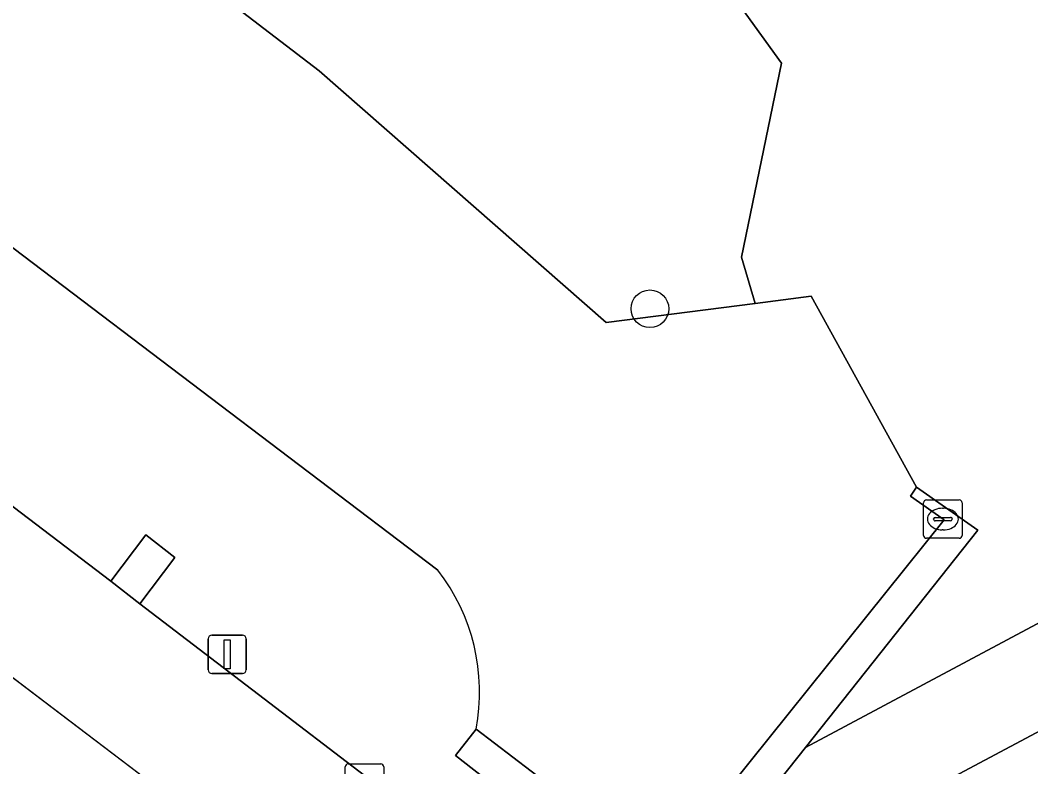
# Model space of a CAD drawing. Extents: x 158352 to 159489, y 383828 to 384603.
# Drawn here: x 158867.71 to 158893.95, y 383851.44 to 383870.84 of the extents above; entities that cross this region are included whole.
import ezdxf

# ---------------------------------------------------------------- set-up
doc = ezdxf.new("R2010")
doc.units = 0
for name, color, linetype in [('IMGEO_Berm_groen', 7, 'Continuous'), ('IMGEO_Boom', 7, 'Continuous'), ('IMGEO_Fietspad_gesloten', 7, 'Continuous'), ('IMGEO_Kolk', 7, 'Continuous'), ('IMGEO_Lichtmast', 7, 'Continuous'), ('IMGEO_Muur', 7, 'Continuous'), ('IMGEO_Rijbaan_lokaal_open', 7, 'Continuous'), ('IMGEO_Rijbaan_regionaal_gesloten', 7, 'Continuous'), ('IMGEO_Voetpad_open', 7, 'Continuous')]:
    doc.layers.add(name, color=color, linetype=linetype)

msp = doc.modelspace()

# ---------------------------------------------------------------- linework, layer by layer
at = {"layer": 'IMGEO_Berm_groen'}
for points in [[(158659.949, 384021.569), (158658.997, 384020.06), (158719.87, 383977.549), (158722.355, 383976.815), (158737.116, 383966.874), (158761.637, 383950.03), (158810.032, 383915.926), (158827.198, 383905.391), (158846.564, 383892.216), (158863.926, 383878.374), (158875.474, 383869.523), (158882.921, 383862.988), (158886.793, 383863.483), (158886.442, 383864.681), (158887.482, 383869.723), (158884.881, 383873.33), (158882.767, 383874.369), (158883.199, 383875.722), (158882.014, 383876.131)], [(158761.637, 383950.03), (158737.116, 383966.874), (158722.355, 383976.815), (158719.87, 383977.549), (158730.549, 383969.3), (158735.999, 383965.349), (158792.144, 383922.13), (158878.555, 383856.55)], [(158878.555, 383856.55), (158792.144, 383922.13), (158735.999, 383965.349)], [(158879.548, 383852.422), (158882.404, 383850.241), (158883.133, 383849.685), (158883.548, 383849.368), (158885.646, 383850.307), (158891.701, 383857.858), (158890.829, 383858.479), (158890.986, 383858.707), (158888.248, 383863.669), (158886.793, 383863.483), (158882.921, 383862.988), (158875.474, 383869.523), (158863.926, 383878.374), (158846.564, 383892.216), (158827.198, 383905.391), (158810.032, 383915.926), (158761.637, 383950.03)], [(158838.92, 383879.981), (158854.116, 383868.421), (158855.024, 383869.625), (158855.78, 383869.034), (158854.87, 383867.826), (158870.058, 383856.269), (158870.966, 383857.473), (158871.722, 383856.882), (158870.812, 383855.674), (158879.879, 383848.751), (158879.982, 383848.672), (158881.596, 383849.718), (158879.012, 383851.735), (158879.548, 383852.422)], [(158883.34, 383875.673), (158883.199, 383875.722), (158882.767, 383874.369), (158884.881, 383873.33), (158887.482, 383869.723), (158886.442, 383864.681), (158886.793, 383863.483), (158888.248, 383863.669), (158890.986, 383858.707), (158892.577, 383857.59), (158888.098, 383851.946), (158911.983, 383864.702)]]:
    msp.add_lwpolyline(points, dxfattribs=at)
msp.add_arc((158874.458, 383853.381), 5.18, 349.3301, 37.7212, dxfattribs=at)
msp.add_arc((158874.458, 383853.381), 5.18, 349.3301, 37.7212, dxfattribs=at)
at = {"layer": 'IMGEO_Boom'}
msp.add_circle((158884.061, 383863.344), 0.489, dxfattribs=at)
at = {"layer": 'IMGEO_Fietspad_gesloten'}
msp.add_lwpolyline([(158928.847, 383870.049), (158920.435, 383866.116), (158916.837, 383864.363), (158913.261, 383862.538), (158888.496, 383849.349), (158887.175, 383848.641), (158885.524, 383847.859), (158884.828, 383847.535), (158882.745, 383846.561), (158879.36, 383844.978), (158875.589, 383843.214), (158874.956, 383842.918), (158873.317, 383842.151), (158872.995, 383842), (158871.026, 383841.079), (158873.273, 383839.365)], dxfattribs=at)
at = {"layer": 'IMGEO_Kolk'}
for p, q in [((158891.244, 383858.38), (158892.096, 383858.38)), ((158891.169, 383857.454), (158891.169, 383858.306)), ((158891.657, 383858.16), (158891.682, 383858.16)), ((158892.17, 383858.306), (158892.17, 383857.454)), ((158891.428, 383857.874), (158891.428, 383857.886)), ((158891.866, 383857.837), (158891.468, 383857.837)), ((158891.471, 383857.923), (158891.869, 383857.923)), ((158891.912, 383857.886), (158891.912, 383857.874)), ((158891.68, 383857.6), (158891.655, 383857.6)), ((158892.096, 383857.38), (158891.244, 383857.38)), ((158876.221, 383851.517), (158877.073, 383851.517)), ((158876.146, 383850.591), (158876.146, 383851.443)), ((158877.147, 383851.443), (158877.147, 383850.591))]:
    msp.add_line(p, q, dxfattribs=at)
for points in [[(158891.244, 383858.38), (158892.096, 383858.38)], [(158891.169, 383857.454), (158891.169, 383858.306)], [(158892.17, 383858.306), (158892.17, 383857.454)], [(158892.096, 383857.38), (158891.244, 383857.38)], [(158876.221, 383851.517), (158877.073, 383851.517)], [(158876.146, 383850.591), (158876.146, 383851.443)], [(158877.147, 383851.443), (158877.147, 383850.591)]]:
    msp.add_lwpolyline(points, dxfattribs=at)
for centre, radius, start, end in [((158891.246, 383858.304), 0.0765, 91.552, 178.448), ((158891.246, 383858.304), 0.0765, 91.552, 178.448), ((158892.094, 383858.304), 0.0765, 1.552, 88.448), ((158892.094, 383858.304), 0.0765, 1.552, 88.448), ((158891.468, 383857.883), 0.0403, 85.8775, 175.7526), ((158891.465, 383857.873), 0.0366, 178.938, 274.7102), ((158891.869, 383857.88), 0.043, 264.8664, 352.4533), ((158891.873, 383857.885), 0.0386, 1.7309, 96.639), ((158891.246, 383857.456), 0.0765, 181.552, 268.448), ((158891.246, 383857.456), 0.0765, 181.552, 268.448), ((158892.094, 383857.456), 0.0765, 271.552, 358.448), ((158892.094, 383857.456), 0.0765, 271.552, 358.448), ((158876.223, 383851.441), 0.0765, 91.552, 178.448), ((158876.223, 383851.441), 0.0765, 91.552, 178.448), ((158877.071, 383851.441), 0.0765, 1.552, 88.448), ((158877.071, 383851.441), 0.0765, 1.552, 88.448)]:
    msp.add_arc(centre, radius, start, end, dxfattribs=at)
for centre, major_axis, ratio, start_param, end_param in [((158891.656, 383857.88), (-0.387, 0.002), 0.722429, 4.712389, 7.853982), ((158891.681, 383857.88), (-0.39, 0.002), 0.717154, 1.570796, 4.712389)]:
    msp.add_ellipse(centre, major_axis=major_axis, ratio=ratio, start_param=start_param, end_param=end_param, dxfattribs=at)
at = {"layer": 'IMGEO_Lichtmast'}
for p, q in [((158872.587, 383853.966), (158872.587, 383854.766)), ((158872.587, 383854.766), (158872.587, 383853.966)), ((158872.687, 383854.866), (158873.477, 383854.866)), ((158873.477, 383854.866), (158872.687, 383854.866)), ((158873.577, 383854.766), (158873.577, 383853.966)), ((158873.577, 383853.966), (158873.577, 383854.766)), ((158873.477, 383853.866), (158872.687, 383853.866)), ((158872.687, 383853.866), (158873.477, 383853.866))]:
    msp.add_line(p, q, dxfattribs=at)
msp.add_lwpolyline([(158873.007, 383854.741), (158873.157, 383854.741), (158873.157, 383853.991), (158873.007, 383853.991), (158873.007, 383854.741)], dxfattribs=at)
for centre, start, end in [((158872.687, 383854.766), 90, 180), ((158872.687, 383854.766), 90, 180), ((158873.477, 383854.766), 0, 90), ((158873.477, 383854.766), 360, 90), ((158872.687, 383853.966), 180, 270), ((158872.687, 383853.966), 180, 270), ((158873.477, 383853.966), 270, 0), ((158873.477, 383853.966), 270, 0)]:
    msp.add_arc(centre, 0.1, start, end, dxfattribs=at)
at = {"layer": 'IMGEO_Muur'}
for points in [[(158869.948, 383841.901), (158871.922, 383842.821), (158874.523, 383844.032), (158881.685, 383847.37), (158884.467, 383848.666), (158886.099, 383849.427), (158888.098, 383851.946), (158892.577, 383857.59), (158890.986, 383858.707), (158890.829, 383858.479), (158891.701, 383857.858), (158885.646, 383850.307), (158883.548, 383849.368), (158883.133, 383849.685), (158882.404, 383850.241), (158881.596, 383849.718), (158879.982, 383848.672), (158879.879, 383848.751), (158876.311, 383847.075), (158872.742, 383845.398), (158870.149, 383844.179), (158868.176, 383843.253)], [(158882.404, 383850.241), (158879.548, 383852.422), (158879.012, 383851.735), (158881.596, 383849.718)]]:
    msp.add_lwpolyline(points, close=True, dxfattribs=at)
at = {"layer": 'IMGEO_Rijbaan_lokaal_open'}
msp.add_lwpolyline([(158870.058, 383856.269), (158870.812, 383855.674), (158871.722, 383856.882), (158870.966, 383857.473)], close=True, dxfattribs=at)
at = {"layer": 'IMGEO_Rijbaan_regionaal_gesloten'}
msp.add_lwpolyline([(158604.629, 384054.077), (158601.783, 384051.997), (158712.448, 383967.648), (158840.416, 383870.111), (158872.742, 383845.398), (158876.311, 383847.075), (158853.2, 383864.631), (158826.26, 383885.172), (158810.298, 383897.342), (158786.867, 383915.207), (158739.488, 383951.331), (158697.831, 383983.092), (158678.288, 383997.993), (158670.924, 384003.608), (158635.896, 384030.315)], close=True, dxfattribs=at)
msp.add_lwpolyline([(158826.26, 383885.172), (158853.2, 383864.631), (158876.311, 383847.075), (158879.879, 383848.751), (158870.812, 383855.674), (158870.058, 383856.269), (158854.87, 383867.826), (158854.116, 383868.421), (158838.92, 383879.981)], dxfattribs=at)
at = {"layer": 'IMGEO_Voetpad_open'}
for points in [[(158871.026, 383841.079), (158872.995, 383842), (158873.317, 383842.151), (158874.956, 383842.918), (158875.589, 383843.214), (158879.36, 383844.978), (158882.745, 383846.561), (158884.828, 383847.535), (158885.524, 383847.859), (158887.175, 383848.641), (158888.496, 383849.349), (158913.261, 383862.538), (158916.837, 383864.363), (158920.435, 383866.116), (158928.847, 383870.049)], [(158911.983, 383864.702), (158888.098, 383851.946), (158886.099, 383849.427), (158884.467, 383848.666), (158881.685, 383847.37), (158874.523, 383844.032), (158871.922, 383842.821), (158869.948, 383841.901), (158871.026, 383841.079)]]:
    msp.add_lwpolyline(points, dxfattribs=at)

doc.saveas('drawing.dxf')
